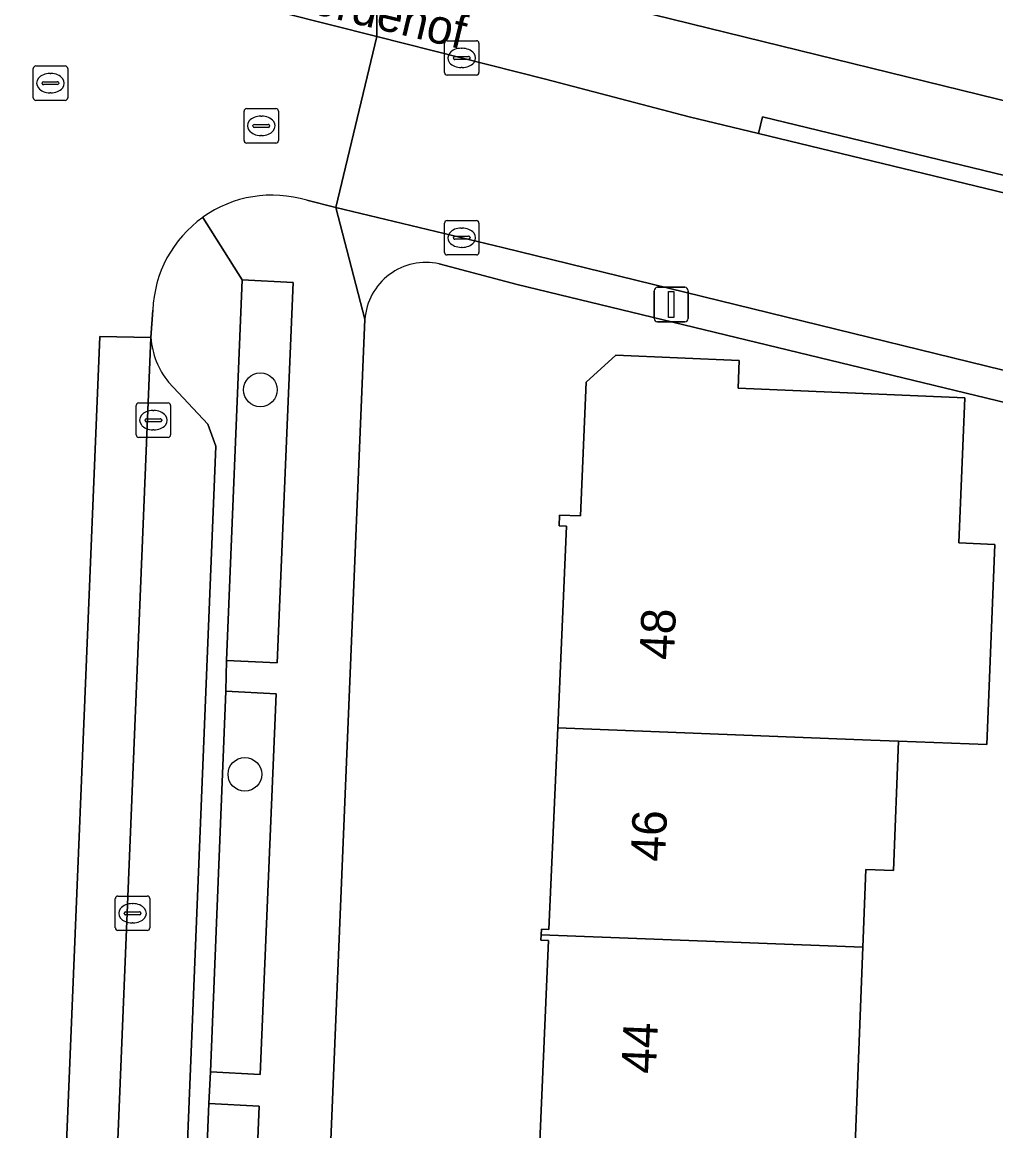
# Model space of a CAD drawing. Extents: x 160732 to 162107, y 387428 to 388479.
# Drawn here: x 161781.14 to 161809.4, y 387970.57 to 388002.74 of the extents above; entities that cross this region are included whole.
import ezdxf

# ---------------------------------------------------------------- set-up
doc = ezdxf.new("R2010")
doc.units = 0
for name, color, linetype in [('IMGEO_Boom', 7, 'Continuous'), ('IMGEO_Erf', 7, 'Continuous'), ('IMGEO_Groenvoorziening', 7, 'Continuous'), ('IMGEO_Kolk', 7, 'Continuous'), ('IMGEO_Lichtmast', 7, 'Continuous'), ('IMGEO_Openbare_ruimte_label', 7, 'Continuous'), ('IMGEO_Pand', 7, 'Continuous'), ('IMGEO_Pand_nummerreeks', 7, 'Continuous'), ('IMGEO_Parkeervlak_open', 7, 'Continuous'), ('IMGEO_Rijbaan_lokaal_gesloten', 7, 'Continuous'), ('IMGEO_Rijbaan_lokaal_open', 7, 'Continuous'), ('IMGEO_Rioolput', 7, 'Continuous'), ('IMGEO_Voetpad_open', 7, 'Continuous')]:
    doc.layers.add(name, color=color, linetype=linetype)

msp = doc.modelspace()

# ---------------------------------------------------------------- linework, layer by layer
at = {"layer": 'IMGEO_Boom'}
for centre in [(161788.053, 387992.074), (161787.602, 387980.915)]:
    msp.add_circle(centre, 0.489, dxfattribs=at)
at = {"layer": 'IMGEO_Erf'}
for points in [[(161821.221, 387988.91), (161795.508, 387995.135), (161793.244, 387995.734)], [(161791.086, 387994.121), (161789.273, 387950.447), (161791.579, 387950.353), (161791.599, 387950.768), (161797.564, 387950.475), (161797.414, 387947.42), (161797.264, 387944.365), (161797.114, 387941.309), (161794.457, 387941.439), (161794.256, 387936.453), (161802.247, 387936.13), (161802.186, 387934.614), (161810.022, 387934.297)], [(161796.165, 387970.261), (161796.417, 387976.093), (161796.198, 387976.101), (161796.204, 387976.26), (161796.211, 387976.419), (161796.43, 387976.41), (161796.687, 387982.263), (161796.943, 387988.115), (161796.724, 387988.123), (161796.737, 387988.441), (161797.347, 387988.415), (161797.513, 387992.292), (161798.368, 387993.077), (161801.954, 387992.924), (161801.92, 387992.125), (161808.505, 387991.845), (161808.326, 387987.629), (161809.38, 387987.584), (161809.144, 387981.779), (161806.576, 387981.879), (161806.43, 387978.119), (161805.627, 387978.15), (161805.54, 387975.898), (161805.309, 387969.92)]]:
    msp.add_lwpolyline(points, dxfattribs=at)
msp.add_arc((161792.867, 387993.988), 1.786, 77.8121, 175.7405, dxfattribs=at)
at = {"layer": 'IMGEO_Groenvoorziening'}
for points in [[(161789.008, 387995.192), (161787.525, 387995.262), (161787.072, 387984.218), (161788.538, 387984.153)], [(161788.514, 387983.253), (161787.05, 387983.324), (161786.601, 387972.276), (161788.05, 387972.206)], [(161788.016, 387971.284), (161786.557, 387971.358), (161786.1, 387960.296), (161787.567, 387960.196)]]:
    msp.add_lwpolyline(points, close=True, dxfattribs=at)
at = {"layer": 'IMGEO_Kolk'}
for p, q in [((161793.397, 388001.281), (161793.397, 388002.133)), ((161793.472, 388002.207), (161794.324, 388002.207)), ((161794.398, 388002.133), (161794.398, 388001.281)), ((161793.699, 388001.75), (161794.097, 388001.75)), ((161793.885, 388001.987), (161793.91, 388001.987)), ((161793.656, 388001.701), (161793.656, 388001.713)), ((161794.094, 388001.664), (161793.696, 388001.664)), ((161794.14, 388001.713), (161794.14, 388001.701)), ((161794.324, 388001.207), (161793.472, 388001.207)), ((161793.908, 388001.427), (161793.883, 388001.427)), ((161793.472, 387996.989), (161794.324, 387996.989)), ((161793.397, 387996.063), (161793.397, 387996.915)), ((161793.885, 387996.769), (161793.91, 387996.769)), ((161794.398, 387996.915), (161794.398, 387996.063)), ((161793.656, 387996.483), (161793.656, 387996.495)), ((161794.094, 387996.446), (161793.696, 387996.446)), ((161793.699, 387996.532), (161794.097, 387996.532)), ((161794.14, 387996.495), (161794.14, 387996.483)), ((161794.324, 387995.989), (161793.472, 387995.989)), ((161793.908, 387996.209), (161793.883, 387996.209)), ((161784.446, 387990.767), (161784.446, 387991.619)), ((161784.521, 387991.693), (161785.373, 387991.693)), ((161784.934, 387991.473), (161784.959, 387991.473)), ((161785.447, 387991.619), (161785.447, 387990.767)), ((161784.705, 387991.187), (161784.705, 387991.199)), ((161785.143, 387991.15), (161784.745, 387991.15)), ((161784.748, 387991.236), (161785.146, 387991.236)), ((161785.189, 387991.199), (161785.189, 387991.187)), ((161784.957, 387990.913), (161784.932, 387990.913)), ((161785.373, 387990.693), (161784.521, 387990.693)), ((161783.842, 387976.456), (161783.842, 387977.308)), ((161783.917, 387977.382), (161784.769, 387977.382)), ((161784.843, 387977.308), (161784.843, 387976.456)), ((161784.33, 387977.162), (161784.355, 387977.162)), ((161784.101, 387976.876), (161784.101, 387976.888)), ((161784.539, 387976.839), (161784.141, 387976.839)), ((161784.144, 387976.925), (161784.542, 387976.925)), ((161784.585, 387976.888), (161784.585, 387976.876)), ((161784.769, 387976.382), (161783.917, 387976.382)), ((161784.353, 387976.602), (161784.328, 387976.602))]:
    msp.add_line(p, q, dxfattribs=at)
for points in [[(161793.397, 388001.281), (161793.397, 388002.133)], [(161793.472, 388002.207), (161794.324, 388002.207)], [(161794.398, 388002.133), (161794.398, 388001.281)], [(161794.324, 388001.207), (161793.472, 388001.207)], [(161793.472, 387996.989), (161794.324, 387996.989)], [(161793.397, 387996.063), (161793.397, 387996.915)], [(161794.398, 387996.915), (161794.398, 387996.063)], [(161794.324, 387995.989), (161793.472, 387995.989)], [(161784.446, 387990.767), (161784.446, 387991.619)], [(161784.521, 387991.693), (161785.373, 387991.693)], [(161785.447, 387991.619), (161785.447, 387990.767)], [(161785.373, 387990.693), (161784.521, 387990.693)], [(161783.842, 387976.456), (161783.842, 387977.308)], [(161783.917, 387977.382), (161784.769, 387977.382)], [(161784.843, 387977.308), (161784.843, 387976.456)], [(161784.769, 387976.382), (161783.917, 387976.382)]]:
    msp.add_lwpolyline(points, dxfattribs=at)
for centre, radius, start, end in [((161793.474, 388002.131), 0.0765, 91.552, 178.448), ((161793.474, 388002.131), 0.0765, 91.552, 178.448), ((161794.322, 388002.131), 0.0765, 1.552, 88.448), ((161794.322, 388002.131), 0.0765, 1.552, 88.448), ((161793.696, 388001.71), 0.0403, 85.8775, 175.7526), ((161794.101, 388001.712), 0.0386, 1.7309, 96.639), ((161793.693, 388001.7), 0.0366, 178.938, 274.7102), ((161794.097, 388001.707), 0.043, 264.8664, 352.4533), ((161793.474, 388001.283), 0.0765, 181.552, 268.448), ((161793.474, 388001.283), 0.0765, 181.552, 268.448), ((161794.322, 388001.283), 0.0765, 271.552, 358.448), ((161794.322, 388001.283), 0.0765, 271.552, 358.448), ((161793.474, 387996.913), 0.0765, 91.552, 178.448), ((161793.474, 387996.913), 0.0765, 91.552, 178.448), ((161794.322, 387996.913), 0.0765, 1.552, 88.448), ((161794.322, 387996.913), 0.0765, 1.552, 88.448), ((161793.696, 387996.492), 0.0403, 85.8775, 175.7526), ((161793.693, 387996.482), 0.0366, 178.938, 274.7102), ((161794.097, 387996.489), 0.043, 264.8664, 352.4533), ((161794.101, 387996.494), 0.0386, 1.7309, 96.639), ((161793.474, 387996.065), 0.0765, 181.552, 268.448), ((161793.474, 387996.065), 0.0765, 181.552, 268.448), ((161794.322, 387996.065), 0.0765, 271.552, 358.448), ((161794.322, 387996.065), 0.0765, 271.552, 358.448), ((161784.523, 387991.617), 0.0765, 91.552, 178.448), ((161784.523, 387991.617), 0.0765, 91.552, 178.448), ((161785.371, 387991.617), 0.0765, 1.552, 88.448), ((161785.371, 387991.617), 0.0765, 1.552, 88.448), ((161784.745, 387991.196), 0.0403, 85.8775, 175.7526), ((161784.742, 387991.186), 0.0366, 178.938, 274.7102), ((161785.146, 387991.193), 0.043, 264.8664, 352.4533), ((161785.15, 387991.198), 0.0386, 1.7309, 96.639), ((161784.523, 387990.769), 0.0765, 181.552, 268.448), ((161784.523, 387990.769), 0.0765, 181.552, 268.448), ((161785.371, 387990.769), 0.0765, 271.552, 358.448), ((161785.371, 387990.769), 0.0765, 271.552, 358.448), ((161783.919, 387977.306), 0.0765, 91.552, 178.448), ((161783.919, 387977.306), 0.0765, 91.552, 178.448), ((161784.767, 387977.306), 0.0765, 1.552, 88.448), ((161784.767, 387977.306), 0.0765, 1.552, 88.448), ((161784.141, 387976.885), 0.0403, 85.8775, 175.7526), ((161784.138, 387976.875), 0.0366, 178.938, 274.7102), ((161784.542, 387976.882), 0.043, 264.8664, 352.4533), ((161784.546, 387976.887), 0.0386, 1.7309, 96.639), ((161783.919, 387976.458), 0.0765, 181.552, 268.448), ((161783.919, 387976.458), 0.0765, 181.552, 268.448), ((161784.767, 387976.458), 0.0765, 271.552, 358.448), ((161784.767, 387976.458), 0.0765, 271.552, 358.448)]:
    msp.add_arc(centre, radius, start, end, dxfattribs=at)
for centre, major_axis, ratio, start_param, end_param in [((161793.884, 388001.707), (-0.387, 0.002), 0.722429, 4.712389, 7.853982), ((161793.909, 388001.707), (-0.39, 0.002), 0.717154, 1.570796, 4.712389), ((161793.884, 387996.489), (-0.387, 0.002), 0.722429, 4.712389, 7.853982), ((161793.909, 387996.489), (-0.39, 0.002), 0.717154, 1.570796, 4.712389), ((161784.933, 387991.193), (-0.387, 0.002), 0.722429, 4.712389, 7.853982), ((161784.958, 387991.193), (-0.39, 0.002), 0.717154, 1.570796, 4.712389), ((161784.329, 387976.882), (-0.387, 0.002), 0.722429, 4.712389, 7.853982), ((161784.354, 387976.882), (-0.39, 0.002), 0.717154, 1.570796, 4.712389)]:
    msp.add_ellipse(centre, major_axis=major_axis, ratio=ratio, start_param=start_param, end_param=end_param, dxfattribs=at)
at = {"layer": 'IMGEO_Lichtmast'}
for p, q in [((161799.585, 387995.049), (161800.375, 387995.049)), ((161800.375, 387995.049), (161799.585, 387995.049)), ((161799.485, 387994.149), (161799.485, 387994.949)), ((161799.485, 387994.949), (161799.485, 387994.149)), ((161800.475, 387994.949), (161800.475, 387994.149)), ((161800.475, 387994.149), (161800.475, 387994.949)), ((161800.375, 387994.049), (161799.585, 387994.049)), ((161799.585, 387994.049), (161800.375, 387994.049))]:
    msp.add_line(p, q, dxfattribs=at)
msp.add_lwpolyline([(161799.905, 387994.924), (161800.055, 387994.924), (161800.055, 387994.174), (161799.905, 387994.174), (161799.905, 387994.924)], dxfattribs=at)
for centre, start, end in [((161799.585, 387994.949), 90, 180), ((161799.585, 387994.949), 90, 180), ((161800.375, 387994.949), 0, 90), ((161800.375, 387994.949), 360, 90), ((161799.585, 387994.149), 180, 270), ((161799.585, 387994.149), 180, 270), ((161800.375, 387994.149), 270, 0), ((161800.375, 387994.149), 270, 0)]:
    msp.add_arc(centre, 0.1, start, end, dxfattribs=at)
at = {"layer": 'IMGEO_Pand'}
for points in [[(161808.505, 387991.845), (161801.92, 387992.125), (161801.954, 387992.924), (161798.368, 387993.077), (161797.513, 387992.292), (161797.347, 387988.415), (161796.737, 387988.441), (161796.724, 387988.123), (161796.943, 387988.115), (161796.687, 387982.263), (161805.773, 387981.91), (161806.576, 387981.879), (161809.144, 387981.779), (161809.38, 387987.584), (161808.326, 387987.629)], [(161806.576, 387981.879), (161805.773, 387981.91), (161796.687, 387982.263), (161796.43, 387976.41), (161796.211, 387976.419), (161796.204, 387976.26), (161805.54, 387975.898), (161805.627, 387978.15), (161806.43, 387978.119)], [(161805.54, 387975.898), (161796.204, 387976.26), (161796.198, 387976.101), (161796.417, 387976.093), (161796.165, 387970.261), (161805.309, 387969.92)]]:
    msp.add_lwpolyline(points, close=True, dxfattribs=at)
at = {"layer": 'IMGEO_Parkeervlak_open'}
for points in [[(161784.876, 387993.59), (161783.178, 387952.431)], [(161785.333, 387955.501), (161786.76, 387990.436), (161786.526, 387991.074), (161785.39, 387992.295)]]:
    msp.add_lwpolyline(points, dxfattribs=at)
msp.add_arc((161787.155, 387993.745), 2.284, 183.8926, 219.4047, dxfattribs=at)
at = {"layer": 'IMGEO_Rijbaan_lokaal_gesloten'}
for points in [[(161789.4, 387997.574), (161790.241, 387997.367), (161791.432, 388002.329), (161788.663, 388003.024)], [(161782.239, 387965.763), (161783.394, 387993.619), (161784.876, 387993.59), (161784.932, 387994.384)]]:
    msp.add_lwpolyline(points, dxfattribs=at)
msp.add_lwpolyline([(161782.682, 387940.407), (161783.177, 387952.144), (161783.178, 387952.431), (161784.876, 387993.59), (161783.394, 387993.619), (161782.239, 387965.763), (161780.669, 387926.538), (161782.134, 387926.487)], close=True, dxfattribs=at)
for centre, radius, start, end in [((161788.391, 387994.265), 3.46, 73.0411, 125.5388), ((161788.391, 387994.263), 3.461, 125.5232, 177.997)]:
    msp.add_arc(centre, radius, start, end, dxfattribs=at)
at = {"layer": 'IMGEO_Rijbaan_lokaal_open'}
msp.add_lwpolyline([(161818.194, 388006.715), (161818.194, 388006.724), (161816.641, 388006.783), (161813.626, 388006.915), (161810.61, 388007.047), (161807.595, 388007.179), (161804.58, 388007.31), (161801.565, 388007.442), (161798.549, 388007.574), (161795.534, 388007.706), (161795.445, 388003.996), (161799.482, 388002.961), (161811.548, 388000), (161817.854, 387998.478), (161818.003, 388001.956)], close=True, dxfattribs=at)
msp.add_lwpolyline([(161870.122, 387983.149), (161864.757, 387984.448), (161857.35, 387986.24), (161842.969, 387989.721), (161836.128, 387991.377), (161821.391, 387994.944), (161802.512, 387999.513), (161800.5, 388000), (161796.331, 388001.094), (161791.432, 388002.329), (161790.241, 387997.367), (161795.083, 387996.205), (161817.835, 387990.629), (161821.358, 387989.777), (161849.469, 387982.982)], dxfattribs=at)
at = {"layer": 'IMGEO_Rioolput'}
for p, q in [((161781.533, 388001.474), (161782.385, 388001.474)), ((161781.458, 388000.548), (161781.458, 388001.4)), ((161781.946, 388001.254), (161781.971, 388001.254)), ((161782.459, 388001.4), (161782.459, 388000.548)), ((161781.717, 388000.968), (161781.717, 388000.98)), ((161782.155, 388000.931), (161781.757, 388000.931)), ((161781.76, 388001.017), (161782.158, 388001.017)), ((161782.201, 388000.98), (161782.201, 388000.968)), ((161782.385, 388000.474), (161781.533, 388000.474)), ((161781.969, 388000.694), (161781.944, 388000.694)), ((161787.579, 387999.309), (161787.579, 388000.161)), ((161787.654, 388000.235), (161788.506, 388000.235)), ((161788.58, 388000.161), (161788.58, 387999.309)), ((161788.067, 388000.015), (161788.092, 388000.015)), ((161787.838, 387999.729), (161787.838, 387999.741)), ((161788.276, 387999.692), (161787.878, 387999.692)), ((161787.881, 387999.778), (161788.279, 387999.778)), ((161788.322, 387999.741), (161788.322, 387999.729)), ((161788.506, 387999.235), (161787.654, 387999.235)), ((161788.09, 387999.455), (161788.065, 387999.455))]:
    msp.add_line(p, q, dxfattribs=at)
for points in [[(161781.533, 388001.474), (161782.385, 388001.474)], [(161781.458, 388000.548), (161781.458, 388001.4)], [(161782.459, 388001.4), (161782.459, 388000.548)], [(161782.385, 388000.474), (161781.533, 388000.474)], [(161787.579, 387999.309), (161787.579, 388000.161)], [(161787.654, 388000.235), (161788.506, 388000.235)], [(161788.58, 388000.161), (161788.58, 387999.309)], [(161788.506, 387999.235), (161787.654, 387999.235)]]:
    msp.add_lwpolyline(points, dxfattribs=at)
for centre, radius, start, end in [((161781.535, 388001.398), 0.0765, 91.552, 178.448), ((161781.535, 388001.398), 0.0765, 91.552, 178.448), ((161782.383, 388001.398), 0.0765, 1.552, 88.448), ((161782.383, 388001.398), 0.0765, 1.552, 88.448), ((161781.757, 388000.977), 0.0403, 85.8775, 175.7526), ((161781.754, 388000.967), 0.0366, 178.938, 274.7102), ((161782.158, 388000.974), 0.043, 264.8664, 352.4533), ((161782.162, 388000.979), 0.0386, 1.7309, 96.639), ((161781.535, 388000.55), 0.0765, 181.552, 268.448), ((161781.535, 388000.55), 0.0765, 181.552, 268.448), ((161782.383, 388000.55), 0.0765, 271.552, 358.448), ((161782.383, 388000.55), 0.0765, 271.552, 358.448), ((161787.656, 388000.159), 0.0765, 91.552, 178.448), ((161787.656, 388000.159), 0.0765, 91.552, 178.448), ((161788.504, 388000.159), 0.0765, 1.552, 88.448), ((161788.504, 388000.159), 0.0765, 1.552, 88.448), ((161787.878, 387999.738), 0.0403, 85.8775, 175.7526), ((161787.875, 387999.728), 0.0366, 178.938, 274.7102), ((161788.279, 387999.735), 0.043, 264.8664, 352.4533), ((161788.283, 387999.74), 0.0386, 1.7309, 96.639), ((161787.656, 387999.311), 0.0765, 181.552, 268.448), ((161787.656, 387999.311), 0.0765, 181.552, 268.448), ((161788.504, 387999.311), 0.0765, 271.552, 358.448), ((161788.504, 387999.311), 0.0765, 271.552, 358.448)]:
    msp.add_arc(centre, radius, start, end, dxfattribs=at)
for centre, major_axis, ratio, start_param, end_param in [((161781.945, 388000.974), (-0.387, 0.002), 0.722429, 4.712389, 7.853982), ((161781.97, 388000.974), (-0.39, 0.002), 0.717154, 1.570796, 4.712389), ((161788.066, 387999.735), (-0.387, 0.002), 0.722429, 4.712389, 7.853982), ((161788.091, 387999.735), (-0.39, 0.002), 0.717154, 1.570796, 4.712389)]:
    msp.add_ellipse(centre, major_axis=major_axis, ratio=ratio, start_param=start_param, end_param=end_param, dxfattribs=at)
at = {"layer": 'IMGEO_Voetpad_open'}
for points in [[(161793.791, 388062.906), (161791.75, 388065.426), (161791.423, 388056.907), (161789.986, 388056.974), (161789.963, 388056.061), (161791.388, 388056.028), (161790.96, 388045.063), (161789.536, 388045.067), (161789.503, 388044.195), (161790.903, 388044.149), (161790.495, 388033.165), (161789.053, 388033.211), (161789.015, 388032.329), (161790.453, 388032.279), (161790.025, 388021.299), (161788.6, 388021.365), (161788.56, 388020.463), (161789.977, 388020.415), (161789.484, 388008.054), (161788.07, 388008.12), (161788.663, 388003.024), (161791.432, 388002.329), (161791.453, 388005.02)], [(161821.391, 387994.944), (161821.506, 387995.426), (161802.634, 388000), (161802.512, 387999.513)]]:
    msp.add_lwpolyline(points, close=True, dxfattribs=at)
for points in [[(161811.548, 388000), (161799.482, 388002.961), (161795.445, 388003.996), (161795.375, 388004.014), (161791.453, 388005.02), (161791.432, 388002.329), (161796.331, 388001.094), (161800.5, 388000), (161802.512, 387999.513), (161802.634, 388000), (161821.506, 387995.426)], [(161786.962, 387941.806), (161791.15, 387941.601), (161791.3, 387944.657), (161791.449, 387947.712), (161791.579, 387950.353), (161789.273, 387950.447), (161791.086, 387994.121), (161790.241, 387997.367), (161789.4, 387997.574)], [(161795.083, 387996.205), (161790.241, 387997.367), (161791.086, 387994.121)], [(161786.38, 387997.08), (161787.525, 387995.262), (161789.008, 387995.192), (161788.538, 387984.153), (161787.072, 387984.218), (161787.05, 387983.324), (161788.514, 387983.253), (161788.05, 387972.206), (161786.601, 387972.276), (161786.557, 387971.358), (161788.016, 387971.284), (161787.567, 387960.196), (161786.1, 387960.296), (161786.065, 387959.391), (161787.526, 387959.313), (161787.154, 387952.438), (161785.767, 387952.498), (161783.178, 387952.431), (161783.177, 387952.144)], [(161786.065, 387959.391), (161786.1, 387960.296), (161786.557, 387971.358), (161786.601, 387972.276), (161787.05, 387983.324), (161787.072, 387984.218), (161787.525, 387995.262), (161786.38, 387997.08)], [(161849.469, 387982.982), (161821.358, 387989.777), (161821.228, 387989.234), (161817.706, 387990.088), (161817.835, 387990.629), (161795.083, 387996.205)], [(161793.244, 387995.734), (161795.508, 387995.135), (161821.221, 387988.91), (161822.546, 387988.589), (161850.186, 387981.897)], [(161784.932, 387994.384), (161784.876, 387993.59)], [(161785.39, 387992.295), (161786.526, 387991.074), (161786.76, 387990.436), (161785.333, 387955.501)]]:
    msp.add_lwpolyline(points, dxfattribs=at)
for centre, radius, start, end in [((161788.391, 387994.265), 3.46, 73.0411, 125.5388), ((161788.391, 387994.263), 3.461, 125.5232, 177.997), ((161792.867, 387993.988), 1.786, 77.8121, 175.7405), ((161787.155, 387993.745), 2.284, 183.8926, 219.4047)]:
    msp.add_arc(centre, radius, start, end, dxfattribs=at)

# ---------------------------------------------------------------- texts
at = {"layer": 'IMGEO_Openbare_ruimte_label'}
msp.add_text('Vilvoordehof', height=1, rotation=346.5332, dxfattribs=at).set_placement((161786.665, 388003.688))
at = {"layer": 'IMGEO_Pand_nummerreeks'}
for s, rotation, p in [('48', 87.4907, (161800.055, 387984.223)), ('46', 87.4907, (161799.799, 387978.368)), ('44', 87.5256, (161799.531, 387972.21))]:
    msp.add_text(s, height=1, rotation=rotation, dxfattribs=at).set_placement(p)

doc.saveas('drawing.dxf')
